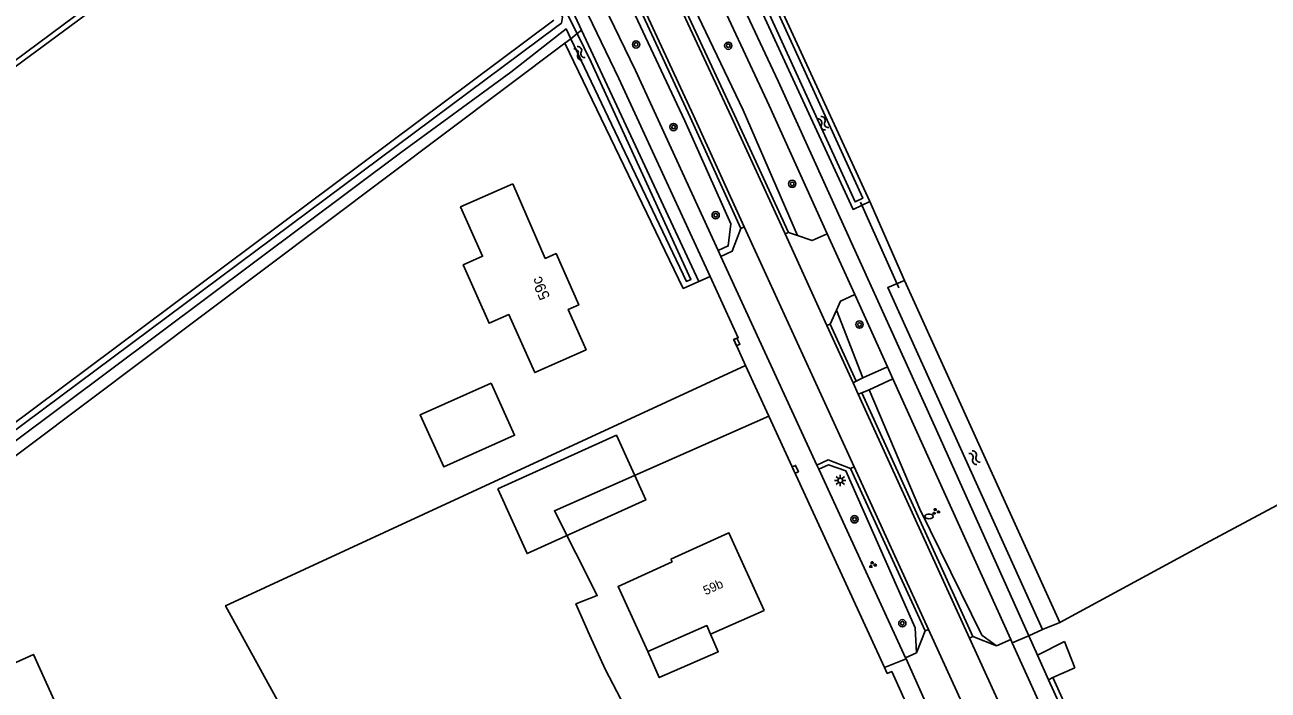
# Model space of a CAD drawing. Extents: x 134297 to 137000, y 403500 to 406000.
# Drawn here: x 136017.8 to 136154.2, y 404755.7 to 404828.7 of the extents above; entities that cross this region are included whole.
import ezdxf

# ---------------------------------------------------------------- set-up
doc = ezdxf.new("R2010")
doc.units = 0
for name, color, linetype in [('gg-afsc-hekwerk', 7, 'Continuous'), ('gg-afsc-lijn draadraster', 7, 'Continuous'), ('gg-anno-huisnummerreeks BGT', 7, 'Continuous'), ('gg-bbg-gedigitaliseerde bebouwing', 7, 'Continuous'), ('gg-bbg-hoofdgebouw', 7, 'Continuous'), ('gg-bbg-luifel en loopbrug', 7, 'Continuous'), ('gg-bbg-open loods', 7, 'Continuous'), ('gg-knt-bronhoudergrens', 7, 'Continuous'), ('gg-knt-verharding', 7, 'Continuous'), ('gg-kntw-bovenkant insteek waterloop', 7, 'Continuous'), ('gg-kntw-waterlijn', 7, 'Continuous'), ('gg-kwrk-duiker nz buis', 7, 'Continuous'), ('gt-anno-plantopografie huisnummer', 7, 'Continuous'), ('gt-bbg-plantopografie pand', 7, 'Continuous'), ('gt-grn-groengrens', 7, 'Continuous'), ('gt-grn-vlakafsluiter', 7, 'Continuous'), ('gt-grn-weggrens', 7, 'Continuous'), ('gt-symb-boom', 7, 'Continuous'), ('gt-symb-brandkraan', 7, 'Continuous'), ('gt-symb-groenvak', 7, 'Continuous'), ('gt-symb-kolk', 7, 'Continuous'), ('gt-symb-lichtmast', 7, 'Continuous'), ('gt-symb-watersymbool', 7, 'Continuous')]:
    doc.layers.add(name, color=color, linetype=linetype)

# ---------------------------------------------------------------- blocks, each defined once
blk = doc.blocks.new('gt0-WA')
at = {"layer": 'gt-symb-watersymbool'}
for centre, start, end in [((-0.32, 0.02), 28.0725, 151.9275), ((0.43, 0.42), 208.0725, 331.9275), ((-0.32, -0.43), 28.0725, 151.9275), ((0.43, -0.03), 208.0725, 331.9275)]:
    blk.add_arc(centre, 0.425, start, end, dxfattribs=at)
blk = doc.blocks.new('gt0-BOOM')
at = {"layer": 'gt-symb-boom'}
for radius in [0.4, 0.2]:
    blk.add_circle((0, 0), radius, dxfattribs=at)
blk = doc.blocks.new('gt0-KOLK')
at = {"layer": 'gt-symb-kolk'}
blk.add_lwpolyline([(0, 0), (0.38, 0), (0.38, 0.4), (-0.38, 0.4), (-0.38, 0), (0, 0)], dxfattribs=at)
blk = doc.blocks.new('gt0-BR')
at = {"layer": 'gt-symb-brandkraan'}
for centre, radius, start, end in [((-0.24, 0), 0.206, 107.5669, 252.4331), ((0.6, -2.66), 3, 106.892, 107.5669), ((0, -0.69), 0.938, 73.108, 106.892), ((-0.6, -2.66), 3, 72.4331, 73.108), ((0.24, 0), 0.206, 287.567, 72.4331), ((0.6, 2.66), 3, 252.4331, 253.108), ((0, 0.69), 0.938, 253.108, 286.8921), ((-0.6, 2.66), 3, 286.8921, 287.567)]:
    blk.add_arc(centre, radius, start, end, dxfattribs=at)
blk = doc.blocks.new('gt0-GRVAK')
at = {"layer": 'gt-symb-groenvak'}
for p, q in [((-0.11, 0.19), (-0.23, 0.24)), ((-0.18, 0.15), (0.09, 0.15)), ((-0.09, 0.21), (-0.16, 0.32)), ((-0.05, 0.21), (-0.05, 0.39)), ((0, 0.21), (0.06, 0.32)), ((0.01, 0.19), (0.13, 0.24)), ((0.26, -0.05), (0.2, 0.06)), ((0.3, -0.05), (0.3, 0.13)), ((0.35, -0.05), (0.41, 0.06)), ((-0.24, -0.23), (-0.36, -0.18)), ((-0.32, -0.26), (-0.05, -0.26)), ((-0.23, -0.21), (-0.29, -0.09)), ((-0.18, -0.2), (-0.18, -0.02)), ((-0.14, -0.21), (-0.07, -0.09)), ((-0.12, -0.23), (0, -0.18)), ((0.24, -0.07), (0.12, -0.02)), ((0.17, -0.11), (0.44, -0.11)), ((0.37, -0.07), (0.49, -0.02))]:
    blk.add_line(p, q, dxfattribs=at)
blk = doc.blocks.new('gt0-LMAST')
at = {"layer": 'gt-symb-lichtmast'}
for p, q in [((-0.18, 0.17), (-0.45, 0.44)), ((-0.01, 0.25), (-0.01, 0.62)), ((0.17, 0.17), (0.44, 0.44)), ((-0.26, 0), (-0.63, 0)), ((-0.18, -0.18), (-0.45, -0.45)), ((-0.01, -0.25), (-0.01, -0.63)), ((0.44, -0.45), (0.17, -0.18)), ((0.24, 0), (0.62, 0))]:
    blk.add_line(p, q, dxfattribs=at)
blk.add_circle((-0.01, 0), 0.25, dxfattribs=at)

msp = doc.modelspace()

# ---------------------------------------------------------------- linework, layer by layer
at = {"layer": 'gg-afsc-hekwerk'}
msp.add_line((136131.86, 404761.08), (136132.99, 404758.18), dxfattribs=at)
at = {"layer": 'gg-afsc-lijn draadraster'}
msp.add_lwpolyline([(136197.32, 404797.07), (136191.03, 404794.51), (136180.79, 404789.74), (136147.3, 404771.82), (136131.35, 404763.14)], dxfattribs=at)
at = {"layer": 'gg-bbg-gedigitaliseerde bebouwing'}
msp.add_line((136098.92, 404764.47), (136093.05, 404761.86), dxfattribs=at)
for points in [[(136086.16, 404759.99), (136082.9, 404767.11), (136088.82, 404769.82), (136088.69, 404770.09)], [(136086.16, 404759.99), (136092.64, 404762.82), (136093.05, 404761.86)]]:
    msp.add_lwpolyline(points, dxfattribs=at)
at = {"layer": 'gg-bbg-hoofdgebouw'}
msp.add_lwpolyline([(136088.69, 404770.09), (136095.06, 404773), (136098.92, 404764.47)], dxfattribs=at)
at = {"layer": 'gg-bbg-luifel en loopbrug'}
msp.add_lwpolyline([(136086.16, 404759.99), (136087.41, 404757.12), (136093.88, 404759.95), (136093.05, 404761.86)], dxfattribs=at)
at = {"layer": 'gg-bbg-open loods'}
msp.add_lwpolyline([(136008.58, 404755.04), (136018.79, 404759.66), (136032.3, 404729.75), (136022.09, 404725.14), (136008.58, 404755.04)], dxfattribs=at)
at = {"layer": 'gg-knt-bronhoudergrens'}
msp.add_lwpolyline([(136131.35, 404763.14), (136147.3, 404771.82), (136180.79, 404789.74), (136186.73, 404792.51), (136174.5, 404814.76), (136182.54, 404822.91), (136176.58, 404833.61), (136201.02, 404850.06), (136213.02, 404857.09), (136222.44, 404861.11), (136225.5, 404861.1)], dxfattribs=at)
at = {"layer": 'gg-knt-verharding'}
for p, q in [((136096.73, 404806.54), (136096.36, 404806.37)), ((136108.78, 404780.22), (136096.73, 404806.54)), ((136101.57, 404805.93), (136101.21, 404805.77)), ((136101.21, 404805.77), (136105.8, 404795.71)), ((136101.57, 404805.93), (136102.57, 404805.59)), ((136105.84, 404805.78), (136108.85, 404799.11)), ((136093.87, 404803.96), (136094.18, 404803.29)), ((136094.18, 404803.29), (136104.71, 404780.41)), ((136108.85, 404799.11), (136112.43, 404791.19)), ((136106.85, 404797.39), (136106.17, 404795.86)), ((136105.8, 404795.71), (136106.17, 404795.86)), ((136105.8, 404795.71), (136108.67, 404789.45)), ((136106.17, 404795.86), (136108.99, 404789.61)), ((136109.73, 404789.97), (136112.43, 404791.19)), ((136112.43, 404791.19), (136113.04, 404789.86)), ((136108.99, 404789.61), (136108.67, 404789.45)), ((136108.67, 404789.45), (136109.24, 404788.18)), ((136109.73, 404789.97), (136108.99, 404789.61)), ((136110.43, 404788.67), (136113.04, 404789.86)), ((136113.04, 404789.86), (136125.96, 404761.29)), ((136109.61, 404788.34), (136109.24, 404788.18)), ((136121.43, 404761.45), (136109.24, 404788.18)), ((136109.61, 404788.34), (136110.43, 404788.67)), ((136121.8, 404761.62), (136109.61, 404788.34)), ((136104.71, 404780.41), (136104.91, 404779.97)), ((136104.91, 404779.97), (136114.43, 404759.28)), ((136108.4, 404780.06), (136108.78, 404780.22)), ((136116.57, 404762.23), (136108.4, 404780.06)), ((136116.94, 404762.4), (136108.78, 404780.22)), ((136115.62, 404759.83), (136116.57, 404762.23)), ((136116.94, 404762.4), (136116.57, 404762.23)), ((136124.04, 404746.8), (136116.94, 404762.4)), ((136121.8, 404761.62), (136121.43, 404761.45)), ((136126.14, 404751.19), (136121.43, 404761.45)), ((136124.4, 404760.58), (136121.8, 404761.62)), ((136124.4, 404760.58), (136125.96, 404761.29)), ((136125.96, 404761.29), (136126.11, 404760.94)), ((136126.11, 404760.94), (136128.97, 404754.62)), ((136127.93, 404761.69), (136128.89, 404759.57)), ((136128.89, 404759.57), (136131.86, 404761.08)), ((136115.62, 404759.83), (136114.43, 404759.28)), ((136114.43, 404759.28), (136114.48, 404759.17)), ((136114.48, 404759.17), (136116.62, 404754.43)), ((136128.89, 404759.57), (136130.11, 404756.85)), ((136132.99, 404758.18), (136130.56, 404757.11)), ((136130.11, 404756.85), (136130.56, 404757.11)), ((136130.11, 404756.85), (136166.28, 404677.6))]:
    msp.add_line(p, q, dxfattribs=at)
for points in [[(136048.51, 404889.8), (136048.96, 404890.03), (136058.49, 404872.01), (136066.58, 404856.45), (136074.33, 404840.82), (136082.99, 404822.8), (136092.98, 404801.1)], [(136073.48, 404872.85), (136084.84, 404850.49), (136092.69, 404834.36), (136099.47, 404819.87), (136105.84, 404805.78)], [(136075.63, 404873.04), (136085.26, 404854.1), (136094.54, 404835.16), (136100.46, 404822.51), (136117.8, 404784.26), (136127.93, 404761.69)], [(136070.23, 404853.58), (136076.11, 404841.69), (136084.79, 404823.68), (136093.87, 404803.96)], [(136078.74, 404853.61), (136083.25, 404844.27), (136089.29, 404831.56), (136095.32, 404818.59), (136101.21, 404805.77)], [(136079.1, 404853.78), (136083.66, 404844.38), (136089.68, 404831.71), (136095.67, 404818.78), (136101.57, 404805.93)], [(136096.73, 404806.54), (136091.16, 404818.75), (136085.54, 404830.88), (136079.44, 404843.72), (136075.5, 404851.81)], [(136096.36, 404806.37), (136090.79, 404818.56), (136085.16, 404830.7), (136079.08, 404843.52), (136075.13, 404851.61)], [(136096.36, 404806.37), (136095.42, 404803.86), (136094.18, 404803.29)], [(136102.57, 404805.59), (136104.19, 404805.04), (136105.84, 404805.78)], [(136106.85, 404797.39), (136107.29, 404798.41), (136108.85, 404799.11)], [(136108.4, 404780.06), (136105.94, 404780.98), (136104.71, 404780.41)], [(136118.15, 404746.18), (136112.91, 404757.79), (136112.42, 404757.57), (136112.12, 404758.22)], [(136130.56, 404757.11), (136147.89, 404718.88), (136166.75, 404677.81)]]:
    msp.add_lwpolyline(points, dxfattribs=at)
at = {"layer": 'gg-kntw-bovenkant insteek waterloop'}
for p, q in [((136110.52, 404809.32), (136094.82, 404843.43)), ((136077.73, 404830.64), (136078.9, 404828.13)), ((136078.9, 404828.13), (136091.75, 404800.54)), ((136114.32, 404800.67), (136131.35, 404763.14)), ((136131.35, 404763.14), (136129.44, 404762.37))]:
    msp.add_line(p, q, dxfattribs=at)
for points in [[(135883.81, 404947.37), (135892.62, 404923.5), (135909.58, 404876.1), (135922.55, 404840.24), (135939.63, 404792.04), (135946.81, 404772.2), (135989.29, 404803.84), (136051.9, 404850.06)], [(136051.9, 404850.06), (136051.5, 404850.62), (136001.81, 404813.68), (135947.26, 404773.45), (135943.41, 404783.07), (135929.19, 404822.74), (135912.06, 404871.08), (135906.64, 404886.48)], [(136110.52, 404809.32), (136108.67, 404808.45), (136093.04, 404842.38)], [(135888.64, 404688.41), (136009.8, 404779.91), (136075.84, 404829.22)], [(136077.07, 404826.68), (136011.46, 404777.41), (135947.05, 404728.91), (135888.71, 404685.35)], [(136077.07, 404826.68), (136090.05, 404799.79), (136091.75, 404800.54)], [(136129.44, 404762.37), (136112.47, 404799.91), (136114.32, 404800.67)]]:
    msp.add_lwpolyline(points, dxfattribs=at)
at = {"layer": 'gg-kntw-waterlijn'}
msp.add_line((136078.4, 404827.74), (136077.17, 404830.21), dxfattribs=at)
for points in [[(136093.63, 404842.73), (136108.89, 404809.3), (136109.73, 404809.68), (136094.43, 404843.2)], [(136076.67, 404829.84), (136076.82, 404829.54), (136076.68, 404828.89), (136076.18, 404828.52)], [(135886.83, 404687.37), (135886.94, 404687.16), (135888.8, 404686.46), (135927.31, 404715.02), (135961.33, 404741.08), (136005.98, 404775), (136059.04, 404814.65), (136071.15, 404823.52), (136076.55, 404827.75)], [(135887.78, 404687.92), (135888.53, 404687.75), (135901.38, 404697.31), (135934.87, 404722), (135998.34, 404770.55), (136076.18, 404828.52)], [(136077.7, 404827.18), (136077.19, 404828.25), (136076.55, 404827.75)], [(136078.4, 404827.74), (136079.96, 404824.61), (136090.89, 404800.78), (136090.4, 404800.56), (136077.7, 404827.18)]]:
    msp.add_lwpolyline(points, dxfattribs=at)
at = {"layer": 'gg-kwrk-duiker nz buis'}
msp.add_line((136109.47, 404809.25), (136113.68, 404799.85), dxfattribs=at)
at = {"layer": 'gt-bbg-plantopografie pand'}
for points in [[(136071.37, 404811.28), (136065.63, 404808.73), (136068.04, 404803.32), (136065.91, 404802.37), (136068.76, 404795.97), (136070.93, 404796.93), (136073.76, 404790.57), (136079.39, 404793.07), (136077.43, 404797.48), (136078.59, 404798), (136076.1, 404803.61), (136074.91, 404803.09), (136071.37, 404811.28)], [(136068.97, 404789.41), (136061.21, 404785.94), (136063.78, 404780.21), (136071.54, 404783.68), (136068.97, 404789.41)], [(136069.71, 404777.82), (136082.72, 404783.69), (136085.93, 404776.59), (136072.92, 404770.71), (136069.71, 404777.82)]]:
    msp.add_lwpolyline(points, dxfattribs=at)
at = {"layer": 'gt-grn-groengrens'}
for p, q in [((136110.52, 404809.32), (136114.32, 404800.67)), ((136092.98, 404801.1), (136091.75, 404800.54)), ((136106.85, 404797.39), (136109.73, 404789.97)), ((136129.44, 404762.37), (136127.93, 404761.69))]:
    msp.add_line(p, q, dxfattribs=at)
for points in [[(136079.64, 404853.88), (136080.27, 404853.59), (136090.49, 404832.2), (136096.63, 404819.33), (136102.57, 404805.59)], [(136074.57, 404851.25), (136078.39, 404843.04), (136084.47, 404830.37), (136090.2, 404818.17), (136095.25, 404806.87), (136094.97, 404804.46), (136093.87, 404803.96)], [(136124.4, 404760.58), (136122.79, 404761.77), (136116, 404775.59), (136110.43, 404788.67)], [(136115.62, 404759.83), (136115.49, 404762.57), (136107.87, 404779.8), (136105.96, 404780.45), (136104.91, 404779.97)]]:
    msp.add_lwpolyline(points, dxfattribs=at)
at = {"layer": 'gt-grn-vlakafsluiter'}
for p, q in [((136078.4, 404827.74), (136077.7, 404827.18)), ((136078.9, 404828.13), (136078.4, 404827.74)), ((136077.7, 404827.18), (136077.07, 404826.68)), ((136099.44, 404785.78), (136096.88, 404791.34)), ((136099.44, 404785.78), (136112.12, 404758.22))]:
    msp.add_line(p, q, dxfattribs=at)
for points in [[(136096.88, 404791.34), (136095.58, 404794.18), (136096.07, 404794.38), (136092.98, 404801.1)], [(136096.88, 404791.34), (136039.86, 404764.99), (136052.02, 404742.82), (136051.81, 404741.6), (136050.38, 404741.08), (136052.22, 404738.33), (136083.58, 404754.06), (136081.52, 404757.96), (136079.76, 404761.79)], [(136099.44, 404785.78), (136075.92, 404775.41), (136080.62, 404766.11), (136078.27, 404765.19), (136079.76, 404761.79)]]:
    msp.add_lwpolyline(points, dxfattribs=at)
at = {"layer": 'gt-grn-weggrens'}
for p, q in [((136127.93, 404761.69), (136126.11, 404760.94)), ((136114.48, 404759.17), (136112.12, 404758.22))]:
    msp.add_line(p, q, dxfattribs=at)

# ---------------------------------------------------------------- block references
at = {"layer": 'gt-symb-boom'}
for p in [(136084.87, 404826.55), (136094.98, 404826.41), (136088.98, 404817.49), (136101.99, 404811.26), (136093.6, 404807.82), (136109.38, 404795.83), (136108.83, 404774.47), (136114.07, 404763.07)]:
    msp.add_blockref('gt0-BOOM', p, dxfattribs=at)
at = {"layer": 'gt-symb-brandkraan'}
msp.add_blockref('gt0-BR', (136116.99, 404774.78), dxfattribs=at)
at = {"layer": 'gt-symb-groenvak'}
for p in [(136117.73, 404775.32), (136110.8, 404769.48)]:
    msp.add_blockref('gt0-GRVAK', p, dxfattribs=at)
at = {"layer": 'gt-symb-kolk', "rotation": -65.35690478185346}
for p in [(136095.73, 404793.84), (136102.15, 404779.87)]:
    msp.add_blockref('gt0-KOLK', p, dxfattribs=at)
at = {"layer": 'gt-symb-lichtmast'}
msp.add_blockref('gt0-LMAST', (136107.27, 404778.73), dxfattribs=at)
at = {"layer": 'gt-symb-watersymbool'}
for p, rotation in [((136078.71, 404825.53), 126.01052540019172), ((136105.41, 404817.86), 126.01052540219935), ((136122.01, 404781.18), 126.01052540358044)]:
    msp.add_blockref('gt0-WA', p, dxfattribs=dict(at, rotation=rotation))

# ---------------------------------------------------------------- texts
at = {"layer": 'gg-anno-huisnummerreeks BGT'}
msp.add_text('59b', height=1, rotation=24.3, dxfattribs=at).set_placement((136092.5, 404766.13))
at = {"layer": 'gt-anno-plantopografie huisnummer'}
msp.add_text('59c', height=1.2, rotation=113.9838, dxfattribs=at).set_placement((136075.47, 404798.86))

doc.saveas('drawing.dxf')
